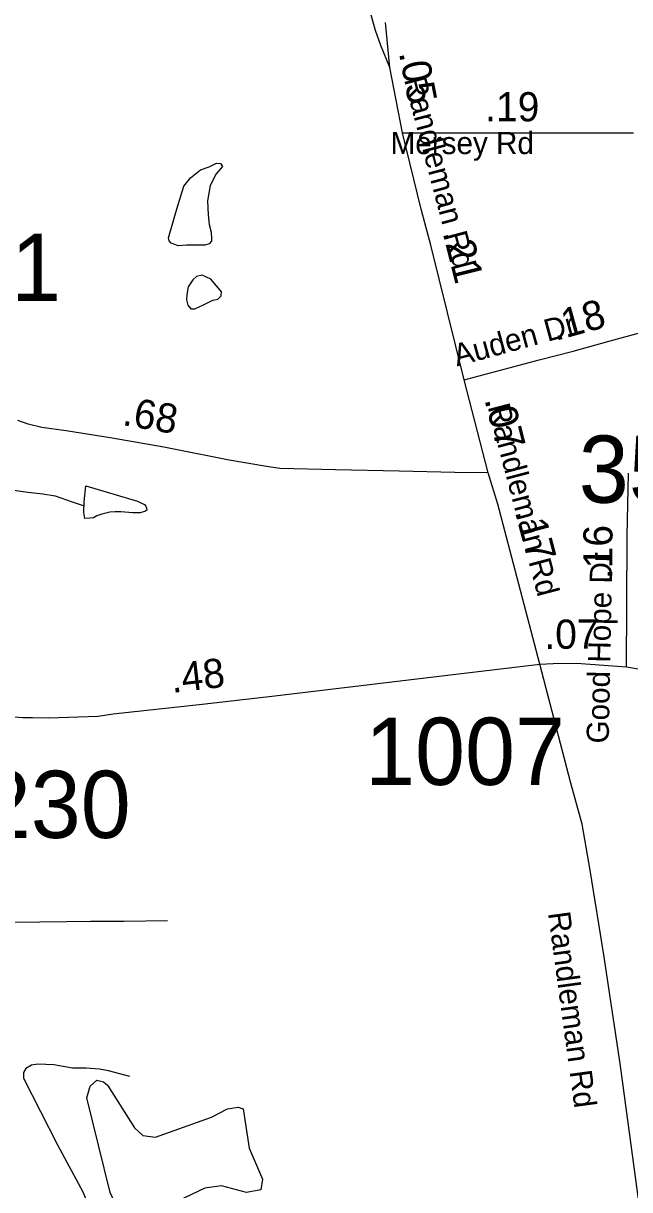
# Model space of a CAD drawing. Extents: x 1662474 to 1856135, y 779280 to 917889.
# Drawn here: x 1757761 to 1760360, y 789413 to 794409 of the extents above; entities that cross this region are included whole.
import ezdxf

# ---------------------------------------------------------------- set-up
doc = ezdxf.new("R2010")
doc.units = 0
for name, color, linetype in [('Cogo Default Point CELL', 7, 'Continuous'), ('Exist Hydrographic Misc Water Feature', 7, 'Continuous'), ('Exist Hydrographic Pond Under 1500 Sq Ft', 7, 'Continuous'), ('Exist Road Non-System Type 51', 7, 'Continuous'), ('Exist Road Primary NC Attributed', 7, 'Continuous'), ('Exist Road Secondary Mileage Tenths English Label', 7, 'Continuous'), ('Exist Road Secondary Type 51 Attributed', 7, 'Continuous'), ('Exist Road Secondary Type 51 Label', 7, 'Continuous'), ('Prop DGN Element Guardrail', 7, 'Continuous'), ('Prop Guardrail', 7, 'Continuous')]:
    doc.layers.add(name, color=color, linetype=linetype)

msp = doc.modelspace()

# ---------------------------------------------------------------- linework, layer by layer
at = {"layer": 'Exist Hydrographic Misc Water Feature'}
msp.add_lwpolyline([(1757700.9, 792412.4), (1757780.9, 792401.7), (1757844.9, 792393.2), (1757897, 792384.8), (1757946.8, 792368.4), (1757970.6, 792360.2), (1758022.4, 792341.8)], dxfattribs=at)
at = {"layer": 'Exist Hydrographic Pond Under 1500 Sq Ft'}
for points in [[(1758425.3, 793456.8), (1758410, 793461.4), (1758394.7, 793467.5), (1758385.5, 793478.2), (1758382.5, 793490.4), (1758420.7, 793618.8), (1758448.2, 793712), (1758477.3, 793747.2), (1758520.1, 793782.3), (1758556.8, 793794.5), (1758588.9, 793809.8), (1758605.7, 793808.3), (1758614.9, 793796.1), (1758587.4, 793764), (1758561.4, 793715.1), (1758550.7, 793649.4), (1758553.7, 793588.2), (1758556.8, 793547), (1758566, 793514.9), (1758567.5, 793485.9), (1758567.5, 793476.7), (1758556.8, 793464.5), (1758538.4, 793458.4), (1758507.9, 793458.4), (1758460.5, 793458.4), (1758425.3, 793456.8)], [(1758598.1, 793275), (1758564.4, 793313.2), (1758527.7, 793330), (1758503.3, 793325.4), (1758488, 793310.1), (1758468.1, 793281.1), (1758462, 793247.5), (1758460.5, 793224.6), (1758466.6, 793201.6), (1758478.8, 793186.3), (1758495.6, 793186.3), (1758533.9, 793203.2), (1758573.6, 793223), (1758595, 793227.6), (1758608.8, 793241.4), (1758610.3, 793259.7), (1758598.1, 793275)], [(1758022.4, 792359.8), (1758029.2, 792427.8), (1758250.7, 792361.9), (1758264.6, 792355.8), (1758280.4, 792347.7), (1758286.6, 792341.6), (1758288.4, 792333.6), (1758290.4, 792323.6), (1758282.2, 792317.7), (1758260.3, 792311.8), (1758230.2, 792312.1), (1758178.3, 792316.6), (1758154.3, 792316.8), (1758132.1, 792314.9), (1758098.1, 792307.2), (1758076.2, 792299.4), (1758062, 792291.5), (1758048.1, 792289.5), (1758024.1, 792287.8), (1758020.2, 792313.8), (1758022.4, 792359.8)], [(1758133.1, 789401.5), (1758032.7, 789806.8), (1758047, 789857.1), (1758075.7, 789882.2), (1758104.4, 789875), (1758122.4, 789860.6), (1758237.2, 789677.7), (1758273.1, 789645.4), (1758327, 789638.2), (1758567.4, 789724.3), (1758635.6, 789760.2), (1758682.3, 789767.4), (1758703.8, 789760.2), (1758728.9, 789591.6), (1758768.4, 789498.3), (1758786.3, 789458.9), (1758779.2, 789412.2), (1758718.1, 789401.5), (1758610.5, 789430.2), (1758538.7, 789419.4), (1758244.4, 789279.5), (1758194.2, 789268.8), (1758133.1, 789401.5)]]:
    msp.add_lwpolyline(points, dxfattribs=at)
at = {"layer": 'Exist Road Non-System Type 51'}
for points in [[(1758378.9, 790564.6), (1758191.9, 790561.7), (1758049.6, 790562.4), (1757945.4, 790559.9), (1757603.6, 790557), (1757571.5, 790557.9)], [(1758217, 789897.5), (1758126.6, 789923), (1758087, 789929.2), (1758030.4, 789933.2), (1757971.6, 789933.8), (1757891.5, 789947.7), (1757822.8, 789951.6), (1757795.6, 789946.1), (1757772.1, 789932.7), (1757762.1, 789914.9), (1757761.4, 789890.9), (1757907, 789605.2), (1758015.6, 789404.6), (1758057.9, 789303.6), (1758071.4, 789245), (1758088.6, 789190.2), (1758145.1, 789057.4), (1758211.1, 788932.1)]]:
    msp.add_lwpolyline(points, dxfattribs=at)
at = {"layer": 'Exist Road Primary NC Attributed'}
for points in [[(1757439.5, 791460.9), (1757757.8, 791436.4), (1757801.1, 791436.4), (1757869.5, 791434.5), (1758081.1, 791440.9), (1758146.6, 791451.3), (1758527.3, 791492.9), (1758839.2, 791529.3), (1759614, 791621.9), (1759974.9, 791664)], [(1759974.9, 791664), (1760032.1, 791667.1), (1760131.9, 791668.1), (1760346.1, 791653.1)], [(1760346.1, 791653.1), (1760480.3, 791630.2), (1760624.8, 791597.4), (1760773.6, 791546), (1760996.1, 791457.6), (1761280, 791337.4)]]:
    msp.add_lwpolyline(points, dxfattribs=at)
at = {"layer": 'Exist Road Secondary Type 51 Attributed'}
for p, q in [((1759385.3, 793940.2), (1759331.8, 794219.9)), ((1759385.3, 793940.2), (1760376.3, 793940.2)), ((1759752.4, 792483.6), (1759650.5, 792882))]:
    msp.add_line(p, q, dxfattribs=at)
for points in [[(1759331.8, 794219.9), (1759293.7, 794314.4), (1759270.1, 794378.7), (1759239.9, 794485), (1759217.5, 794573), (1759190, 794674), (1759176.1, 794710.4), (1759126.2, 794770.1), (1759050.8, 794871.9), (1758897.6, 795050), (1758699.8, 795281), (1758378.9, 795625.7)], [(1759331.8, 794219.9), (1759313.6, 794413.3)], [(1759650.5, 792882), (1759506.7, 793458.8), (1759465.9, 793613.8), (1759385.3, 793940.2)], [(1759650.5, 792882), (1759971.3, 792968), (1760117.4, 793004.5), (1760276.5, 793048.9), (1760406.9, 793085.3), (1760586.9, 793134.9)], [(1759752.4, 792483.6), (1759610.2, 792485.2), (1759371.9, 792490.7), (1759098.2, 792497), (1758860.7, 792502.8), (1758803.2, 792510.8), (1758643.6, 792538.3), (1758363.8, 792594.1), (1758141.5, 792632.4), (1757945.1, 792663.5), (1757840.9, 792677.9), (1757781.2, 792692.2), (1757738, 792708.2)], [(1759974.9, 791664), (1759793.9, 792350), (1759752.4, 792483.6)], [(1760346.1, 791653.1), (1760347.3, 791917.7), (1760348.4, 792213.7), (1760355.1, 792481.7)], [(1760472.1, 788823.6), (1760318.1, 789954), (1760249.4, 790419.7), (1760190.5, 790782.5), (1760156.2, 790978.6), (1760107.1, 791155.1), (1759974.9, 791664)]]:
    msp.add_lwpolyline(points, dxfattribs=at)

# ---------------------------------------------------------------- texts
at = {"layer": 'Cogo Default Point CELL'}
for s, p in [('1101', (1757065.7, 793219.9)), ('3517', (1760141.6, 792355.6)), ('1007', (1759225.6, 791146.9)), ('1230', (1757364.6, 790919.8))]:
    msp.add_text(s, height=288, dxfattribs=at).set_placement(p)
at = {"layer": 'Exist Road Secondary Mileage Tenths English Label'}
msp.add_text('.05', height=125, rotation=280.8231, dxfattribs=at).set_placement((1759370.1, 794283.2))
msp.add_text('.19', height=125, dxfattribs=at).set_placement((1759740.2, 793989.4))
at = {"layer": 'Exist Road Secondary Type 51 Label'}
for s, rotation, p in [('Randleman Rd', 284.8017, (1759391.9, 794168.3)), ('Auden Dr', 15.2412, (1759619, 792939.1)), ('Randleman Rd', 284.8017, (1759750.4, 792767.1)), ('Good Hope Dr', 88.8848, (1760269.5, 791323.8)), ('Randleman Rd', 277.7476, (1760009.2, 790598.6))]:
    msp.add_text(s, height=95, rotation=rotation, dxfattribs=at).set_placement(p)
msp.add_text('Mersey Rd', height=95, dxfattribs=at).set_placement((1759335, 793849.1))
at = {"layer": 'Prop DGN Element Guardrail'}
for s, rotation, p in [('.21', 283.9908, (1759557.8, 793512.4)), ('.18', 15.5624, (1760041.3, 793048.2)), ('.68', 350.239, (1758181.7, 792688.9)), ('.07', 284.3223, (1759736.3, 792798.3)), ('.17', 284.777, (1759867, 792317.8)), ('.16', 89.7873, (1760285.2, 792027.9))]:
    msp.add_text(s, height=125, rotation=rotation, dxfattribs=at).set_placement(p)
at = {"layer": 'Prop Guardrail'}
for s, rotation, p in [('.07', 0.5968, (1759994.5, 791729.2)), ('.48', 6.6544, (1758399, 791540.9))]:
    msp.add_text(s, height=125, rotation=rotation, dxfattribs=at).set_placement(p)

doc.saveas('drawing.dxf')
